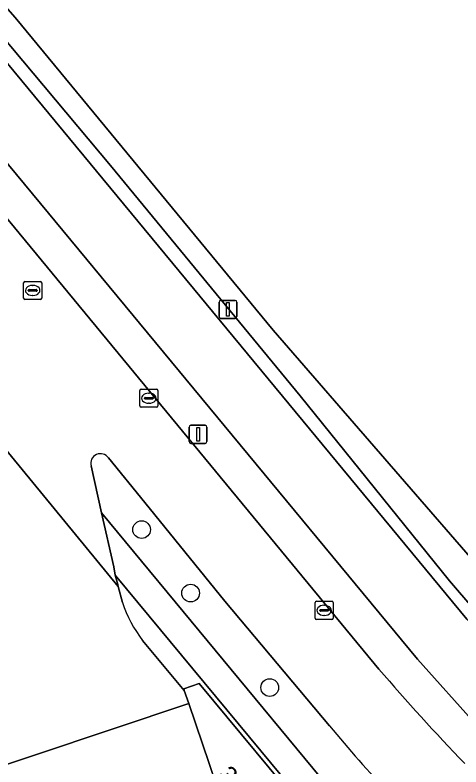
# Model space of a CAD drawing. Extents: x 155018 to 156648, y 383979 to 385733.
# Drawn here: x 156036.79 to 156061.45, y 385205.8 to 385247.4 of the extents above; entities that cross this region are included whole.
import ezdxf

# ---------------------------------------------------------------- set-up
doc = ezdxf.new("R2010")
doc.units = 0
for name, color, linetype in [('IMGEO_Berm_groen', 7, 'Continuous'), ('IMGEO_Berm_halfverhard', 7, 'Continuous'), ('IMGEO_Boom', 7, 'Continuous'), ('IMGEO_Fietspad_gesloten', 7, 'Continuous'), ('IMGEO_Gemengd_bos', 7, 'Continuous'), ('IMGEO_Groenvoorziening', 7, 'Continuous'), ('IMGEO_Kolk', 7, 'Continuous'), ('IMGEO_Lichtmast', 7, 'Continuous'), ('IMGEO_Pand', 7, 'Continuous'), ('IMGEO_Pand_nummerreeks', 7, 'Continuous'), ('IMGEO_Rijbaan_lokaal_gesloten', 7, 'Continuous'), ('IMGEO_Rijbaan_lokaal_open', 7, 'Continuous'), ('IMGEO_Rioolput', 7, 'Continuous'), ('IMGEO_Voetpad_open', 7, 'Continuous')]:
    doc.layers.add(name, color=color, linetype=linetype)

msp = doc.modelspace()

# ---------------------------------------------------------------- linework, layer by layer
at = {"layer": 'IMGEO_Berm_groen'}
for points in [[(156102.546, 385188.598), (156077.76, 385201.237), (156073.183, 385203.997), (156068.77, 385207.699), (156064.755, 385211.524), (156060.823, 385216.091), (156052.553, 385226.326), (156042.069, 385239.075), (156026.166, 385258.048)], [(156026.511, 385256.663), (156061.779, 385213.971), (156064.786, 385210.637)], [(156064.494, 385205.821), (156062.35, 385208.067), (156059.041, 385211.757), (156023.23, 385255.044), (156021.958, 385256.389)], [(156034.301, 385238.598), (156056.919, 385211.216)], [(156054.187, 385208.075), (156048.392, 385214.981), (156043.958, 385220.426), (156041.95, 385222.898)], [(156040.991, 385222.464), (156041.577, 385219.861)], [(156041.577, 385219.861), (156060.428, 385197.075)]]:
    msp.add_lwpolyline(points, dxfattribs=at)
for centre, radius, start, end in [((156041.506, 385222.602), 0.533, 33.6724, 195.0263), ((156149.823, 385290.754), 122.301, 220.56785, 223.87693), ((156102.447, 385247.488), 62.309, 219.238, 223.83486)]:
    msp.add_arc(centre, radius, start, end, dxfattribs=at)
at = {"layer": 'IMGEO_Berm_halfverhard'}
for points in [[(156042.326, 385216.419), (156042.466, 385215.888), (156042.491, 385215.791), (156042.725, 385214.899)], [(156043.845, 385212.803), (156046.148, 385210.031), (156046.116, 385210.125), (156046.968, 385210.414), (156053.19, 385202.937), (156053.423, 385203.016), (156042.326, 385216.419)]]:
    msp.add_lwpolyline(points, dxfattribs=at)
msp.add_arc((156049.496, 385217.17), 7.142, 198.5407, 217.695, dxfattribs=at)
at = {"layer": 'IMGEO_Boom'}
for centre in [(156043.79, 385218.932), (156046.5, 385215.42), (156050.876, 385210.193)]:
    msp.add_circle(centre, 0.489, dxfattribs=at)
at = {"layer": 'IMGEO_Fietspad_gesloten'}
for points in [[(156064.786, 385210.637), (156061.779, 385213.971), (156026.511, 385256.663)], [(156021.958, 385256.389), (156023.23, 385255.044), (156059.041, 385211.757), (156062.35, 385208.067), (156064.494, 385205.821)]]:
    msp.add_lwpolyline(points, dxfattribs=at)
at = {"layer": 'IMGEO_Gemengd_bos'}
msp.add_lwpolyline([(156030.003, 385255.014), (156036.796, 385247.271), (156051.061, 385229.962), (156063.426, 385215.728)], dxfattribs=at)
at = {"layer": 'IMGEO_Groenvoorziening'}
msp.add_lwpolyline([(156063.426, 385215.728), (156051.061, 385229.962), (156036.796, 385247.271), (156030.003, 385255.014), (156026.166, 385258.048), (156042.069, 385239.075), (156052.553, 385226.326), (156060.823, 385216.091), (156064.755, 385211.524), (156068.77, 385207.699), (156073.183, 385203.997), (156077.76, 385201.237), (156102.546, 385188.598), (156107.892, 385185.684), (156114.423, 385181.538), (156120.386, 385177.115), (156127.596, 385171.103), (156135.692, 385163.651), (156142.859, 385156.004), (156148.772, 385149.451), (156150.151, 385147.922)], dxfattribs=at)
at = {"layer": 'IMGEO_Kolk'}
for p, q in [((156043.69, 385225.775), (156043.69, 385226.627)), ((156043.765, 385226.701), (156044.617, 385226.701)), ((156044.691, 385226.627), (156044.691, 385225.775)), ((156043.949, 385226.195), (156043.949, 385226.207)), ((156043.992, 385226.244), (156044.39, 385226.244)), ((156044.178, 385226.481), (156044.203, 385226.481)), ((156044.433, 385226.207), (156044.433, 385226.195)), ((156044.387, 385226.158), (156043.989, 385226.158)), ((156044.201, 385225.921), (156044.176, 385225.921)), ((156044.617, 385225.701), (156043.765, 385225.701)), ((156053.464, 385214.965), (156054.316, 385214.965)), ((156053.389, 385214.039), (156053.389, 385214.891)), ((156053.877, 385214.745), (156053.902, 385214.745)), ((156054.39, 385214.891), (156054.39, 385214.039)), ((156053.648, 385214.459), (156053.648, 385214.471)), ((156054.086, 385214.422), (156053.688, 385214.422)), ((156053.691, 385214.508), (156054.089, 385214.508)), ((156053.9, 385214.185), (156053.875, 385214.185)), ((156054.132, 385214.471), (156054.132, 385214.459)), ((156054.316, 385213.965), (156053.464, 385213.965))]:
    msp.add_line(p, q, dxfattribs=at)
for points in [[(156043.69, 385225.775), (156043.69, 385226.627)], [(156043.765, 385226.701), (156044.617, 385226.701)], [(156044.691, 385226.627), (156044.691, 385225.775)], [(156044.617, 385225.701), (156043.765, 385225.701)], [(156053.464, 385214.965), (156054.316, 385214.965)], [(156053.389, 385214.039), (156053.389, 385214.891)], [(156054.39, 385214.891), (156054.39, 385214.039)], [(156054.316, 385213.965), (156053.464, 385213.965)]]:
    msp.add_lwpolyline(points, dxfattribs=at)
for centre, radius, start, end in [((156043.767, 385226.625), 0.0765, 91.552, 178.448), ((156043.767, 385226.625), 0.0765, 91.552, 178.448), ((156044.615, 385226.625), 0.0765, 1.552, 88.448), ((156044.615, 385226.625), 0.0765, 1.552, 88.448), ((156043.989, 385226.204), 0.0403, 85.8775, 175.7526), ((156043.986, 385226.194), 0.0366, 178.938, 274.7102), ((156044.39, 385226.201), 0.043, 264.8664, 352.4533), ((156044.394, 385226.206), 0.0386, 1.7309, 96.639), ((156043.767, 385225.777), 0.0765, 181.552, 268.448), ((156043.767, 385225.777), 0.0765, 181.552, 268.448), ((156044.615, 385225.777), 0.0765, 271.552, 358.448), ((156044.615, 385225.777), 0.0765, 271.552, 358.448), ((156053.466, 385214.889), 0.0765, 91.552, 178.448), ((156053.466, 385214.889), 0.0765, 91.552, 178.448), ((156054.314, 385214.889), 0.0765, 1.552, 88.448), ((156054.314, 385214.889), 0.0765, 1.552, 88.448), ((156053.688, 385214.468), 0.0403, 85.8775, 175.7526), ((156053.685, 385214.458), 0.0366, 178.938, 274.7102), ((156054.089, 385214.465), 0.043, 264.8664, 352.4533), ((156054.093, 385214.47), 0.0386, 1.7309, 96.639), ((156053.466, 385214.041), 0.0765, 181.552, 268.448), ((156053.466, 385214.041), 0.0765, 181.552, 268.448), ((156054.314, 385214.041), 0.0765, 271.552, 358.448), ((156054.314, 385214.041), 0.0765, 271.552, 358.448)]:
    msp.add_arc(centre, radius, start, end, dxfattribs=at)
for centre, major_axis, ratio, start_param, end_param in [((156044.177, 385226.201), (-0.387, 0.002), 0.722429, 4.712389, 7.853982), ((156044.202, 385226.201), (-0.39, 0.002), 0.717154, 1.570796, 4.712389), ((156053.876, 385214.465), (-0.387, 0.002), 0.722429, 4.712389, 7.853982), ((156053.901, 385214.465), (-0.39, 0.002), 0.717154, 1.570796, 4.712389)]:
    msp.add_ellipse(centre, major_axis=major_axis, ratio=ratio, start_param=start_param, end_param=end_param, dxfattribs=at)
at = {"layer": 'IMGEO_Lichtmast'}
for p, q in [((156048.17, 385231.616), (156048.96, 385231.616)), ((156048.96, 385231.616), (156048.17, 385231.616)), ((156048.07, 385230.716), (156048.07, 385231.516)), ((156048.07, 385231.516), (156048.07, 385230.716)), ((156049.06, 385231.516), (156049.06, 385230.716)), ((156049.06, 385230.716), (156049.06, 385231.516)), ((156048.96, 385230.616), (156048.17, 385230.616)), ((156048.17, 385230.616), (156048.96, 385230.616)), ((156046.415, 385223.803), (156046.415, 385224.603)), ((156046.415, 385224.603), (156046.415, 385223.803)), ((156046.515, 385224.703), (156047.305, 385224.703)), ((156047.305, 385224.703), (156046.515, 385224.703)), ((156047.405, 385224.603), (156047.405, 385223.803)), ((156047.405, 385223.803), (156047.405, 385224.603)), ((156047.305, 385223.703), (156046.515, 385223.703)), ((156046.515, 385223.703), (156047.305, 385223.703))]:
    msp.add_line(p, q, dxfattribs=at)
for points in [[(156048.49, 385231.491), (156048.64, 385231.491), (156048.64, 385230.741), (156048.49, 385230.741), (156048.49, 385231.491)], [(156046.835, 385224.578), (156046.985, 385224.578), (156046.985, 385223.828), (156046.835, 385223.828), (156046.835, 385224.578)]]:
    msp.add_lwpolyline(points, dxfattribs=at)
for centre, start, end in [((156048.17, 385231.516), 90, 180), ((156048.17, 385231.516), 90, 180), ((156048.96, 385231.516), 0, 90), ((156048.96, 385231.516), 360, 90), ((156048.17, 385230.716), 180, 270), ((156048.17, 385230.716), 180, 270), ((156048.96, 385230.716), 270, 0), ((156048.96, 385230.716), 270, 0), ((156046.515, 385224.603), 90, 180), ((156046.515, 385224.603), 90, 180), ((156047.305, 385224.603), 0, 90), ((156047.305, 385224.603), 360, 90), ((156046.515, 385223.803), 180, 270), ((156046.515, 385223.803), 180, 270), ((156047.305, 385223.803), 270, 0), ((156047.305, 385223.803), 270, 0)]:
    msp.add_arc(centre, 0.1, start, end, dxfattribs=at)
at = {"layer": 'IMGEO_Pand'}
msp.add_lwpolyline([(156046.116, 385210.125), (156046.148, 385210.031), (156046.391, 385209.315), (156049.033, 385201.527), (156053.19, 385202.937), (156046.968, 385210.414)], close=True, dxfattribs=at)
at = {"layer": 'IMGEO_Rijbaan_lokaal_gesloten'}
for points in [[(156056.919, 385211.216), (156034.301, 385238.598)], [(156033.47, 385228.403), (156033.625, 385226.577), (156042.491, 385215.791), (156042.466, 385215.888), (156042.326, 385216.419), (156042.252, 385216.865), (156041.577, 385219.861), (156040.991, 385222.464)], [(156041.95, 385222.898), (156043.958, 385220.426), (156048.392, 385214.981), (156054.187, 385208.075)]]:
    msp.add_lwpolyline(points, dxfattribs=at)
msp.add_lwpolyline([(156050.003, 385198.603), (156049.295, 385200.737), (156049.033, 385201.527), (156046.391, 385209.315), (156020.72, 385200.712), (156020.977, 385196.617), (156023.475, 385189.691), (156023.505, 385189.608)], close=True, dxfattribs=at)
for centre, radius, start, end in [((156041.506, 385222.602), 0.533, 33.6724, 195.0263), ((156149.823, 385290.754), 122.301, 220.56785, 223.87693), ((156102.447, 385247.488), 62.309, 219.238, 223.83486)]:
    msp.add_arc(centre, radius, start, end, dxfattribs=at)
at = {"layer": 'IMGEO_Rijbaan_lokaal_open'}
for points in [[(156042.491, 385215.791), (156033.625, 385226.577), (156033.639, 385226.417), (156033.653, 385226.189), (156034.157, 385218.191), (156034.251, 385216.538)], [(156042.725, 385214.899), (156042.491, 385215.791)], [(156020.636, 385202.035), (156020.72, 385200.712), (156046.391, 385209.315), (156046.148, 385210.031), (156043.845, 385212.803)]]:
    msp.add_lwpolyline(points, dxfattribs=at)
msp.add_arc((156049.496, 385217.17), 7.142, 198.5407, 217.695, dxfattribs=at)
at = {"layer": 'IMGEO_Rioolput'}
for p, q in [((156037.261, 385231.741), (156037.261, 385232.593)), ((156037.336, 385232.667), (156038.188, 385232.667)), ((156037.749, 385232.447), (156037.774, 385232.447)), ((156038.262, 385232.593), (156038.262, 385231.741)), ((156037.52, 385232.161), (156037.52, 385232.173)), ((156037.958, 385232.124), (156037.56, 385232.124)), ((156037.563, 385232.21), (156037.961, 385232.21)), ((156038.004, 385232.173), (156038.004, 385232.161)), ((156038.188, 385231.667), (156037.336, 385231.667)), ((156037.772, 385231.887), (156037.747, 385231.887))]:
    msp.add_line(p, q, dxfattribs=at)
for points in [[(156037.261, 385231.741), (156037.261, 385232.593)], [(156037.336, 385232.667), (156038.188, 385232.667)], [(156038.262, 385232.593), (156038.262, 385231.741)], [(156038.188, 385231.667), (156037.336, 385231.667)]]:
    msp.add_lwpolyline(points, dxfattribs=at)
for centre, radius, start, end in [((156037.338, 385232.591), 0.0765, 91.552, 178.448), ((156037.338, 385232.591), 0.0765, 91.552, 178.448), ((156038.186, 385232.591), 0.0765, 1.552, 88.448), ((156038.186, 385232.591), 0.0765, 1.552, 88.448), ((156037.56, 385232.17), 0.0403, 85.8775, 175.7526), ((156037.557, 385232.16), 0.0366, 178.938, 274.7102), ((156037.961, 385232.167), 0.043, 264.8664, 352.4533), ((156037.965, 385232.172), 0.0386, 1.7309, 96.639), ((156037.338, 385231.743), 0.0765, 181.552, 268.448), ((156037.338, 385231.743), 0.0765, 181.552, 268.448), ((156038.186, 385231.743), 0.0765, 271.552, 358.448), ((156038.186, 385231.743), 0.0765, 271.552, 358.448)]:
    msp.add_arc(centre, radius, start, end, dxfattribs=at)
for centre, major_axis, ratio, start_param, end_param in [((156037.748, 385232.167), (-0.387, 0.002), 0.722429, 4.712389, 7.853982), ((156037.773, 385232.167), (-0.39, 0.002), 0.717154, 1.570796, 4.712389)]:
    msp.add_ellipse(centre, major_axis=major_axis, ratio=ratio, start_param=start_param, end_param=end_param, dxfattribs=at)
at = {"layer": 'IMGEO_Voetpad_open'}
for points in [[(156041.577, 385219.861), (156042.252, 385216.865), (156042.326, 385216.419), (156053.423, 385203.016), (156053.991, 385202.33), (156058.883, 385196.421), (156058.949, 385196.424), (156058.986, 385196.426)], [(156060.428, 385197.075), (156041.577, 385219.861)]]:
    msp.add_lwpolyline(points, dxfattribs=at)

# ---------------------------------------------------------------- texts
at = {"layer": 'IMGEO_Pand_nummerreeks'}
msp.add_text('3950', height=1, rotation=309.7631, dxfattribs=at).set_placement((156047.946, 385205.33))

doc.saveas('drawing.dxf')
